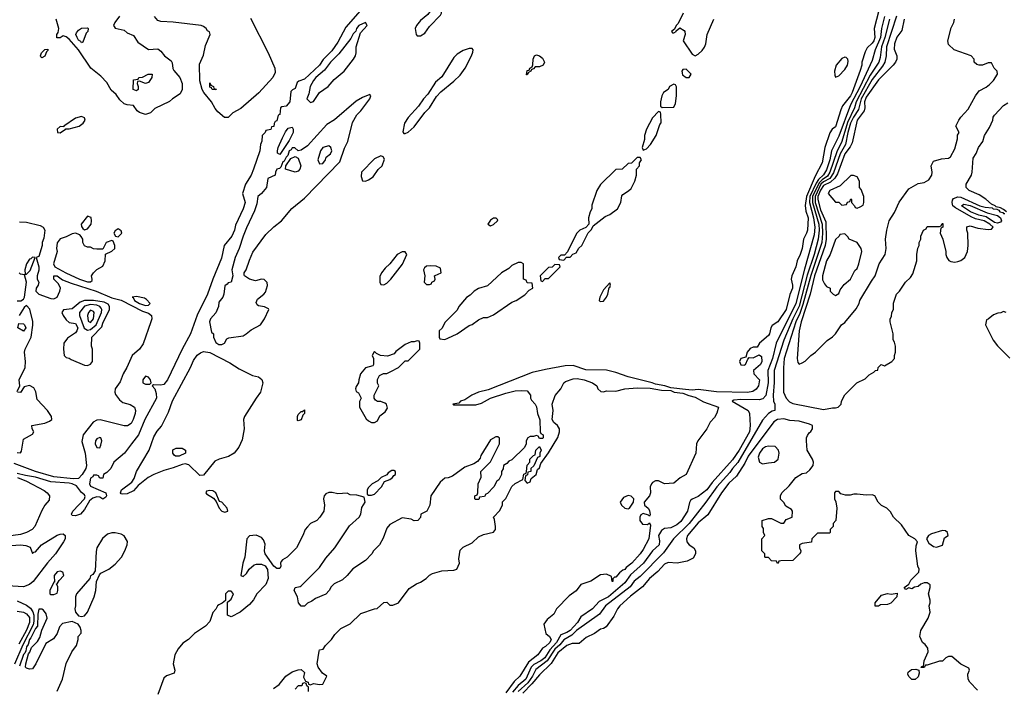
# Model space of a CAD drawing. Header units: inches. Extents: x 2348341 to 2479810, y 460419 to 613669.
# Tile 678 of 721: x 2451606 to 2458055, y 563857 to 568227. Entities that reach past the tile are written whole.
import ezdxf

# ---------------------------------------------------------------- set-up
doc = ezdxf.new("R2010")
doc.units = ezdxf.units.IN
doc.header["$MEASUREMENT"] = 0
doc.layers.add('C4556', color=7, linetype='Continuous')

msp = doc.modelspace()

# ---------------------------------------------------------------- linework, layer by layer
at = {"layer": 'C4556', "color": 2}
for points, elevation in [([(2454350, 568322), (2454330, 568317.2), (2454310, 568304), (2454279.3, 568260.7), (2454230, 568221.2), (2454204, 568190), (2454196, 568170), (2454202, 568130), (2454210, 568122), (2454230, 568122), (2454260.2, 568139.8), (2454290, 568182), (2454362, 568258), (2454369, 568270), (2454369, 568290), (2454362, 568310)], 30), ([(2452010, 568075.3), (2452005.1, 568085.1), (2451990, 568094), (2451980.9, 568110), (2451974, 568130), (2451978, 568142), (2451990, 568158), (2452010, 568172), (2452050, 568174), (2452054, 568170), (2452051, 568150), (2452041, 568139), (2452019.8, 568080.2)], 18), ([(2453870, 568208.7), (2453827.3, 568190), (2453811.3, 568170), (2453807.3, 568152.7), (2453790, 568135.3), (2453774.8, 568105.2), (2453696, 568004), (2453642, 567950), (2453602, 567898), (2453545.3, 567850), (2453528.9, 567830), (2453508.7, 567790), (2453498.5, 567741.5), (2453486.8, 567710), (2453510, 567684.7), (2453530, 567692), (2453569, 567750), (2453626.6, 567790), (2453664.6, 567835.4), (2453731.8, 567890), (2453792, 567970), (2453804.5, 567990), (2453809.4, 568010), (2453809.2, 568050.8), (2453838, 568142), (2453881.2, 568190)], 30), ([(2451750, 567978), (2451744, 567984), (2451742, 567990), (2451748.7, 568010), (2451770, 568032), (2451790, 568034), (2451790, 568026), (2451782, 568018), (2451770, 567988)], 22), ([(2454550, 568039), (2454510, 568026), (2454470, 568000.9), (2454450, 567979.3), (2454370, 567854), (2454330, 567819), (2454279.8, 567740.2), (2454250, 567708.7), (2454218, 567662), (2454150, 567588), (2454126, 567550), (2454114, 567494), (2454122, 567482), (2454130, 567482), (2454150, 567492), (2454190, 567526), (2454260.1, 567619.9), (2454288.7, 567650), (2454336, 567724), (2454364.8, 567755.2), (2454450, 567824.9), (2454490, 567864), (2454523.7, 567910), (2454565.2, 567990), (2454574, 568014), (2454575.3, 568030), (2454570, 568038)], 30), ([(2454926, 567866), (2454930, 567894), (2454942, 567898), (2454946, 567910), (2454962, 567918), (2454967.3, 567932.7), (2454968.7, 567970), (2454978, 567990), (2454990, 567998), (2455010, 567991), (2455030, 567976), (2455042, 567950), (2455034, 567930), (2455010, 567918), (2454982, 567918), (2454970, 567906), (2454958, 567902), (2454954, 567890), (2454938, 567882), (2454930, 567866)], 26), ([(2457010, 567981.2), (2456990, 567972.7), (2456953.4, 567930), (2456942, 567890), (2456944, 567864), (2456950, 567852), (2456970, 567861), (2457010, 567900.7), (2457026.6, 567930), (2457032.7, 567952.7), (2457029.2, 567969.2), (2457019.3, 567979.3)], 30), ([(2452429.1, 567809.1), (2452390, 567826), (2452378, 567822), (2452374, 567810), (2452382, 567790), (2452381, 567770), (2452370, 567761.2), (2452349.4, 567770), (2452350, 567834), (2452382, 567838), (2452386, 567850), (2452410, 567852), (2452446, 567870), (2452474, 567870), (2452470, 567848), (2452450, 567815.3)], 18), ([(2455970, 567904.2), (2455950, 567900.9), (2455942.4, 567890), (2455946.7, 567866.7), (2455970, 567848.5), (2455990, 567848.5), (2456003.7, 567870)], 30), ([(2452890, 567768), (2452866, 567770), (2452862, 567782), (2452850, 567786), (2452850, 567814), (2452858, 567798), (2452874, 567790), (2452878, 567778), (2452892.7, 567772.7)], 18), ([(2455890, 567806), (2455862, 567790), (2455854, 567770), (2455822, 567750), (2455811, 567729), (2455802, 567690), (2455802, 567662), (2455812.7, 567652.7), (2455890, 567654), (2455900.4, 567679.6), (2455908, 567730), (2455907.3, 567787.3), (2455902, 567802)], 30), ([(2453898, 567738), (2453850, 567719), (2453810, 567693.2), (2453667.1, 567572.9), (2453617.7, 567542.3), (2453490, 567402.7), (2453450, 567374), (2453430, 567368), (2453408, 567388), (2453390, 567388.7), (2453383.4, 567376.6), (2453370, 567368.7), (2453362, 567338), (2453350, 567328), (2453338.5, 567301.5), (2453330, 567297.2), (2453316.9, 567263.1), (2453306.8, 567253.2), (2453290, 567248.7), (2453280.7, 567230), (2453278, 567210), (2453231.1, 567188.9), (2453222.8, 567130), (2453190, 567088.7), (2453166, 567070), (2453158, 567022), (2453143.4, 566976.6), (2453090, 566864), (2453068.2, 566810), (2453044, 566730), (2453017.3, 566670), (2452996, 566590), (2453002, 566550), (2452991.3, 566510), (2452970, 566506), (2452964.7, 566495.3), (2452950, 566486), (2452942.8, 566430), (2452936, 566410), (2452910, 566378), (2452906.8, 566350), (2452890.5, 566309.5), (2452854.8, 566270), (2452847.7, 566250), (2452862, 566182), (2452874, 566170), (2452874, 566150), (2452890, 566114), (2452910, 566102), (2452930, 566102), (2452946, 566110), (2452962, 566138), (2452975.3, 566144.7), (2453070, 566158.8), (2453088.7, 566170), (2453122, 566198), (2453182, 566230), (2453208.7, 566270), (2453238, 566330), (2453235.3, 566335.3), (2453210, 566348), (2453170, 566355.3), (2453161.2, 566361.2), (2453155.3, 566375.3), (2453162.5, 566397.5), (2453204, 566430), (2453215.1, 566444.9), (2453228, 566488), (2453227.3, 566507.3), (2453207.3, 566527.3), (2453190, 566528), (2453150, 566519), (2453110, 566529), (2453078, 566550), (2453076.4, 566556.4), (2453075.3, 566570), (2453089.1, 566590.9), (2453110, 566654), (2453133.6, 566706.4), (2453218.6, 566821.4), (2453269.5, 566870.5), (2453319.3, 566910), (2453388.2, 566991.8), (2453470, 567058.8), (2453702, 567298), (2453733.4, 567386.6), (2453755.1, 567430), (2453784.8, 567555.2), (2453814.8, 567605.2), (2453839, 567630), (2453898, 567710), (2453906, 567730)], 30), ([(2452010, 567593.2), (2451970, 567582), (2451894, 567530), (2451894, 567526), (2451870, 567528), (2451852, 567510), (2451854, 567490), (2451870, 567486), (2451906, 567510), (2451906, 567514), (2451930, 567512), (2451995.3, 567530), (2452022, 567550), (2452035.3, 567570), (2452030, 567586)], 26), ([(2455790, 567626), (2455750, 567586), (2455711.3, 567510), (2455698, 567470), (2455696.9, 567443.1), (2455682, 567390), (2455690, 567374), (2455710, 567382), (2455738, 567410), (2455775.3, 567470), (2455798, 567542), (2455807.3, 567552.7), (2455806, 567610), (2455802, 567622)], 30), ([(2453310, 567346), (2453293.2, 567353.2), (2453295.1, 567370), (2453299.1, 567390), (2453326.3, 567453.7), (2453345.6, 567494.4), (2453363.3, 567516.7), (2453390, 567523.8), (2453397.8, 567510), (2453397.8, 567490), (2453370, 567435.8)], 26), ([(2453630, 567401.2), (2453591.3, 567390), (2453576, 567370), (2453558, 567310), (2453570, 567284.7), (2453590, 567286.8), (2453608, 567310), (2453612.9, 567327.1), (2453641.2, 567350), (2453649.2, 567370), (2453644, 567390)], 34), ([(2453970, 567335.3), (2453930, 567316), (2453844, 567230), (2453841.4, 567201.4), (2453850, 567172), (2453870, 567171), (2453890, 567178.8), (2453920.2, 567199.8), (2453953.6, 567246.4), (2453979, 567270), (2453994.6, 567314.6), (2453986, 567330)], 30), ([(2453410, 567229), (2453346, 567250), (2453348.7, 567271.3), (2453381.2, 567318.8), (2453410, 567332), (2453430, 567322), (2453446, 567270), (2453441, 567250), (2453430, 567235.3)], 30), ([(2455670, 567326), (2455650, 567326), (2455612.7, 567287.3), (2455590, 567286), (2455552, 567248), (2455510, 567246), (2455410, 567148), (2455386, 567110), (2455352.7, 567012.7), (2455352, 566990), (2455342, 566970), (2455332, 566930), (2455334, 566890), (2455312.7, 566867.3), (2455274, 566850), (2455251.6, 566828.4), (2455192.7, 566707.3), (2455174, 566686), (2455150, 566686), (2455134, 566670), (2455138, 566658), (2455170, 566654), (2455186, 566674), (2455210, 566674), (2455228, 566692), (2455250, 566702), (2455268.7, 566731.3), (2455288, 566750), (2455328, 566832), (2455350, 566854), (2455362, 566878), (2455440.2, 566939.8), (2455470, 566952), (2455522, 566990), (2455544, 567030), (2455550, 567074), (2455556.4, 567083.6), (2455593.6, 567106.4), (2455610, 567122), (2455635.3, 567170), (2455646, 567210), (2455646, 567250), (2455666, 567270), (2455666, 567290), (2455678, 567310)], 30), ([(2457050, 567208), (2456979.1, 567140.9), (2456912, 567110), (2456902, 567090), (2456950, 567034), (2456970, 567034), (2456990, 567014), (2457022, 567018), (2457027.3, 567032.7), (2457042, 567038), (2457050, 567054), (2457054, 567050), (2457054, 567030), (2457074, 567010), (2457078, 566998), (2457090, 566994), (2457110, 567002), (2457130, 567014), (2457135.3, 567030), (2457135.3, 567070), (2457116.4, 567116.4), (2457106, 567130), (2457106, 567170), (2457090, 567198), (2457067.3, 567207.3)], 50), ([(2458010, 566895.2), (2457990, 566900.9), (2457936.5, 566936.5), (2457887, 566947), (2457834, 566970), (2457774.5, 567010), (2457790, 567018.9), (2457830, 567011.4), (2457942.9, 566962.9), (2458010, 566945.4), (2458030.2, 566930), (2458035.9, 566910), (2458030, 566902.3)], 38), ([(2452050, 566942), (2452007.3, 566890), (2452010, 566874), (2452019.6, 566859.6), (2452030, 566852), (2452050, 566858), (2452074, 566890), (2452075.3, 566910), (2452073.6, 566933.6)], 26), ([(2454710, 566928), (2454690, 566915.3), (2454672, 566890), (2454690, 566878), (2454710, 566886), (2454735.3, 566910), (2454736.4, 566916.4), (2454727.3, 566927.3)], 30), ([(2451970, 566829), (2451950, 566825.2), (2451910, 566805.2), (2451870, 566793.2), (2451850, 566766), (2451847.3, 566730), (2451851, 566710), (2451826, 566630), (2451836, 566610), (2451907.3, 566570), (2451997.3, 566530), (2452049.3, 566510.7), (2452070, 566511.3), (2452079.3, 566520.7), (2452081.2, 566530), (2452075.3, 566550), (2452088.9, 566571.1), (2452110, 566592), (2452150, 566614), (2452166, 566650), (2452167.3, 566692.7), (2452210, 566711.3), (2452228.7, 566730), (2452229, 566750), (2452218, 566778), (2452210, 566782), (2452171.3, 566768.7), (2452150, 566726), (2452110, 566726), (2452088.4, 566728.4), (2452070, 566738), (2452050, 566738), (2452030, 566748), (2452018, 566770), (2452018, 566790), (2452008.9, 566808.9), (2451999, 566819)], 26), ([(2452250, 566858), (2452230, 566846), (2452222, 566830), (2452234, 566810), (2452250, 566806), (2452275.3, 566830), (2452270, 566846)], 26), ([(2457010, 566826), (2456978, 566822), (2456974, 566810), (2456950, 566788), (2456914.9, 566690), (2456890.3, 566649.7), (2456864.4, 566550), (2456864.4, 566524.4), (2456878, 566498), (2456890, 566482), (2456914, 566470), (2456914, 566450), (2456934, 566430), (2456950, 566422), (2456970, 566434), (2456980.2, 566459.8), (2457005.6, 566494.4), (2457048, 566530), (2457074.6, 566585.4), (2457090, 566598), (2457102.7, 566630), (2457121.2, 566710), (2457117.2, 566730), (2457090, 566769), (2457038, 566790), (2457030, 566806)], 50), ([(2454110, 566708.7), (2454078, 566690), (2454030.4, 566629.6), (2453998.5, 566601.5), (2453976, 566570), (2453965.4, 566545.4), (2453964.7, 566510), (2453970, 566494), (2453990, 566491.3), (2454010, 566502.8), (2454037.2, 566530), (2454113.8, 566626.2), (2454142, 566690), (2454130, 566708)], 30), ([(2451690, 566674), (2451678.8, 566661.2), (2451670, 566659), (2451650, 566628.7), (2451638.8, 566590), (2451642, 566562), (2451650, 566562), (2451674.8, 566585.2), (2451706, 566670)], 22), ([(2454890, 566638), (2454870, 566638), (2454830, 566618), (2454810, 566598), (2454762, 566570), (2454670, 566486), (2454610, 566468), (2454582, 566450), (2454556.9, 566423.1), (2454531.6, 566408.4), (2454482, 566350), (2454470, 566326), (2454390, 566246), (2454371.6, 566208.4), (2454354, 566190), (2454354, 566150), (2454358, 566138), (2454390, 566134), (2454410, 566142), (2454470, 566172), (2454550, 566224.7), (2454568.9, 566231.1), (2454610, 566262), (2454643.1, 566276.9), (2454670, 566278), (2454710, 566296), (2454830, 566378), (2454858, 566390), (2454913.6, 566426.4), (2454943.1, 566456.9), (2454966, 566470), (2454962, 566502), (2454930, 566506), (2454922, 566522), (2454906, 566530), (2454906, 566630)], 30), ([(2455110, 566626), (2455092.7, 566607.3), (2455070, 566606), (2455014, 566550), (2455018, 566518), (2455030, 566514), (2455047.3, 566532.7), (2455070, 566534), (2455146, 566610), (2455142, 566622)], 30), ([(2454296.2, 566616.2), (2454270, 566613.6), (2454257.1, 566602.9), (2454250.6, 566590), (2454259.1, 566550), (2454254, 566510), (2454270, 566494), (2454290, 566494), (2454302, 566498), (2454306, 566510), (2454322, 566518), (2454326, 566530), (2454322, 566550), (2454326, 566554), (2454366, 566570), (2454362, 566602), (2454333.2, 566613.2)], 30), ([(2455470, 566506), (2455430, 566458), (2455404.7, 566410), (2455402, 566390), (2455405.4, 566385.4), (2455410, 566382), (2455430, 566384.7), (2455450, 566412), (2455457.2, 566430), (2455466, 566474), (2455470, 566474), (2455475.3, 566490)], 30), ([(2452030, 566389.8), (2452002.2, 566377.8), (2451950, 566335.1), (2451892.5, 566327.5), (2451882.4, 566310), (2451890.4, 566290), (2451910, 566263.8), (2451930, 566245.5), (2451970, 566239.3), (2451986.7, 566210), (2451980.3, 566190), (2451970, 566177.6), (2451917.8, 566142.2), (2451894.9, 566110), (2451891.5, 566071.5), (2451896, 566030), (2451910, 566016), (2451930, 566010.7), (2451942, 566002), (2452030, 565966.8), (2452050, 565964.7), (2452070, 565972), (2452082, 565990), (2452082, 566070), (2452075.3, 566090), (2452077.2, 566150), (2452143.3, 566216.7), (2452150, 566241), (2452192.7, 566330), (2452193.2, 566350), (2452185.6, 566365.6), (2452158, 566378), (2452090, 566388.5)], 22), ([(2452370, 566415.1), (2452342, 566410), (2452348.1, 566408.1), (2452357.3, 566390), (2452390.7, 566370), (2452430, 566357.6), (2452450, 566358.8), (2452459.3, 566370), (2452436.3, 566396.3), (2452423.9, 566403.9)], 26), ([(2452070, 566362.1), (2452030, 566352.7), (2451998.3, 566310), (2451997.3, 566290), (2452027.2, 566207.2), (2452050, 566194.4), (2452070, 566199.7), (2452105.8, 566230), (2452140.7, 566310), (2452144.4, 566330), (2452139.6, 566339.6), (2452131, 566351), (2452110, 566359.2)], 26), ([(2452070, 566326), (2452056.3, 566310), (2452048.8, 566290), (2452054, 566254), (2452070, 566244.4), (2452089.3, 566270), (2452093.6, 566310), (2452090, 566317.2)], 30), ([(2451630, 566189.6), (2451594, 566210), (2451600.2, 566239.8), (2451630, 566236.3), (2451636.3, 566230), (2451644.9, 566210)], 22), ([(2454210, 566126), (2454190, 566118), (2454170, 566118), (2454130, 566102), (2454070, 566055.3), (2454058.8, 566041.2), (2454015.3, 566024.7), (2453968.7, 566028.7), (2453942, 566042), (2453930, 566055.3), (2453926.4, 566053.6), (2453914, 566030), (2453922, 566010), (2453922, 565970), (2453918, 565962), (2453870, 565948), (2453838, 565910), (2453826, 565870), (2453824.7, 565850), (2453810, 565826), (2453806, 565810), (2453810, 565794), (2453824.7, 565784.7), (2453842, 565750), (2453831.6, 565728.4), (2453832, 565690), (2453874.4, 565614.4), (2453890, 565601), (2453910, 565591), (2453928.9, 565591.1), (2453950, 565602), (2453964.7, 565635.3), (2454000.4, 565659.6), (2454015.3, 565684.7), (2454008, 565710), (2453998, 565718), (2453970, 565728), (2453950, 565728), (2453936.4, 565736.4), (2453928, 565750), (2453928, 565770), (2453958, 565830), (2453948.9, 565848.9), (2453948.7, 565871.3), (2453962, 565898), (2453988.4, 565911.6), (2454010, 565912), (2454036.4, 565923.6), (2454086, 565950), (2454130, 565994), (2454150, 565994), (2454226, 566070), (2454226, 566110), (2454222, 566122)], 30), ([(2452784.7, 565244.8), (2452713.9, 565313.9), (2452690, 565319.1), (2452670, 565316.4), (2452610, 565293.3), (2452550, 565276.9), (2452484, 565250), (2452447.7, 565230), (2452382.4, 565177.6), (2452350, 565143.6), (2452310, 565123.6), (2452281.5, 565121.5), (2452270, 565124), (2452265.2, 565130), (2452273.2, 565150), (2452339.6, 565200.4), (2452356.3, 565223.7), (2452371.1, 565270), (2452452.8, 565410), (2452484.2, 565495.8), (2452506.7, 565533.3), (2452534.2, 565565.8), (2452581, 565659), (2452607.1, 565732.9), (2452723.5, 565950), (2452743.1, 565996.9), (2452768.3, 566031.7), (2452790, 566047.7), (2452810, 566054.4), (2452850, 566048.2), (2452981.1, 565981.1), (2453042, 565942), (2453130, 565898.9), (2453168.7, 565888.7), (2453192.3, 565872.3), (2453197.1, 565850), (2453183.8, 565790), (2453153.4, 565750), (2453077.1, 565630), (2453072.4, 565610), (2453076.5, 565550), (2453062, 565478), (2453041.6, 565430), (2453010.2, 565389.8), (2452972.4, 565367.6), (2452911, 565350), (2452883.1, 565336.9), (2452810, 565246)], 26), ([(2452430, 565893.2), (2452411.3, 565870), (2452412, 565850), (2452430, 565841), (2452450, 565842), (2452458, 565842), (2452466, 565850), (2452462, 565870), (2452450, 565888)], 26), ([(2453430, 565602), (2453424.7, 565604.7), (2453425.2, 565630), (2453430, 565642), (2453450, 565662), (2453458, 565662), (2453470, 565674), (2453471, 565650), (2453461, 565639), (2453450, 565609)], 26), ([(2452130, 565492.7), (2452110, 565484), (2452102, 565470), (2452099.1, 565450), (2452110, 565426.8), (2452130, 565424.7), (2452138, 565442), (2452142.7, 565470), (2452138, 565490)], 26), ([(2452650, 565369.6), (2452626, 565370), (2452616.4, 565376.4), (2452608.7, 565390), (2452608.7, 565411.3), (2452630, 565422), (2452670, 565422), (2452692, 565410), (2452691.3, 565390)], 22), ([(2456510, 565436), (2456490, 565432), (2456470, 565418.4), (2456450.5, 565390), (2456443, 565363), (2456450.9, 565330.9), (2456470, 565321), (2456510, 565326.8), (2456550, 565331.3), (2456574, 565350), (2456579, 565390), (2456575.3, 565410), (2456552.9, 565432.9)], 46), ([(2454056.4, 565276.4), (2454043.6, 565276.4), (2454019.6, 565260.4), (2454011.3, 565248.7), (2453974, 565230), (2453951.6, 565208.4), (2453914, 565190), (2453890, 565166), (2453882, 565150), (2453882, 565122), (2453890, 565114), (2453910, 565114), (2453930, 565122), (2453975.3, 565170), (2453995.3, 565204.7), (2454030, 565218), (2454048, 565230), (2454055.3, 565244.7), (2454066, 565250), (2454066, 565270)], 30), ([(2452850, 565146), (2452830, 565142), (2452824.9, 565130), (2452830, 565122.8), (2452874.8, 565094.8), (2452892.7, 565072.7), (2452911.3, 565030), (2452930, 565011.3), (2452950, 565002.8), (2452968, 565010), (2452964, 565030), (2452930, 565068.7), (2452914.6, 565074.6), (2452889.2, 565130), (2452870, 565143.7)], 30), ([(2455590, 565112.7), (2455561.1, 565098.9), (2455538.8, 565070), (2455547.7, 565050), (2455570, 565030.7), (2455590, 565024.9), (2455599, 565030), (2455625.2, 565070), (2455629, 565090), (2455610, 565109)], 30), ([(2457650, 564884), (2457577.3, 564862.7), (2457558, 564850), (2457544.7, 564830), (2457559.8, 564799.8), (2457590, 564778.8), (2457610, 564774), (2457650, 564786.8), (2457664, 564836), (2457686, 564850), (2457682, 564870), (2457670, 564882)], 42), ([(2452230, 564869.3), (2452210, 564869.3), (2452179.8, 564860.2), (2452148.1, 564831.9), (2452111, 564770), (2452105.4, 564745.4), (2452099.6, 564620.4), (2452083.6, 564596.4), (2452070, 564586), (2452064.7, 564570), (2451978, 564470), (2451971, 564450), (2451971, 564390), (2451966.8, 564370), (2451971, 564350), (2451990, 564324.7), (2452010, 564321), (2452030, 564324.7), (2452049, 564350), (2452093.2, 564450), (2452104, 564490), (2452108, 564550), (2452127.3, 564592.7), (2452136.4, 564603.6), (2452190, 564631), (2452230, 564662.8), (2452271.4, 564708.6), (2452295.1, 564750), (2452309.1, 564789.1), (2452312.3, 564812.3), (2452290, 564848.7), (2452270, 564859)], 30), ([(2451870, 564617.2), (2451850, 564612.7), (2451831.3, 564590), (2451834, 564546), (2451830, 564546), (2451802, 564490), (2451802, 564470), (2451810, 564464.7), (2451830, 564464.7), (2451850, 564474), (2451855.3, 564490), (2451854.6, 564514.6), (2451846, 564534), (2451850, 564534), (2451863.1, 564556.9), (2451894, 564590), (2451888, 564610)], 30), ([(2457208.4, 564388.4), (2457208.7, 564410), (2457250, 564461), (2457290, 564471), (2457312.9, 564467.1), (2457352.7, 564472.7), (2457351.3, 564450), (2457312, 564408), (2457290, 564399.5), (2457243.5, 564396.5), (2457230, 564389.2)], 42), ([(2457470, 563908), (2457448.7, 563908.7), (2457428.7, 563928.7), (2457423.1, 563943.1), (2457424.7, 563955.3), (2457446.3, 563973.7), (2457476, 563976), (2457494, 563970), (2457498, 563950), (2457490, 563926)], 42)]:
    msp.add_lwpolyline(points, close=True, dxfattribs=dict(at, elevation=elevation))
for points, elevation in [([(2453835.6, 568284.4), (2453742.3, 568177.7), (2453690, 568079.6), (2453650, 568024.2), (2453593.1, 567966.9), (2453570, 567929.6), (2453470, 567837.6), (2453434.4, 567825.6), (2453422.8, 567817.2), (2453410, 567778), (2453391.3, 567768.7), (2453382, 567758), (2453374.8, 567690), (2453350, 567662), (2453322, 567658), (2453314, 567650), (2453310, 567606), (2453298, 567602), (2453290, 567566), (2453278, 567562), (2453271.6, 567548.4), (2453270, 567528), (2453254, 567526), (2453250, 567508), (2453218, 567502), (2453214, 567490), (2453194, 567470), (2453192, 567432), (2453182, 567410), (2453178, 567370), (2453138, 567250), (2453120.7, 567210), (2453084, 567150), (2453064, 567090), (2453081.6, 567030), (2453070, 566989), (2453018.4, 566881.6), (2453012.2, 566850), (2452995.8, 566810), (2452944, 566750), (2452927.3, 566667.3), (2452870.4, 566529.7), (2452836.4, 566430), (2452767.7, 566292.3), (2452724.4, 566170), (2452670.5, 566070), (2452573.4, 565870), (2452550, 565839), (2452530, 565834), (2452482, 565838), (2452474, 565830), (2452491.6, 565811.6), (2452499.8, 565779.8), (2452501, 565750), (2452424.9, 565610), (2452384, 565510), (2452338.8, 565450), (2452291.3, 565390), (2452222, 565330), (2452202, 565290), (2452176.9, 565263.1), (2452154, 565250), (2452150, 565226), (2452130, 565226), (2452122, 565242), (2452110, 565246), (2452090, 565246), (2452085.4, 565234.6), (2452070, 565226), (2452062, 565190), (2452070, 565174), (2452170, 565131), (2452174.8, 565110), (2452170, 565102), (2452150, 565089.6), (2452130, 565101.2), (2452110, 565104.5), (2452085.5, 565094.5), (2452062.4, 565077.6), (2452030, 565021.2), (2452002.8, 564990), (2451970, 564979.3), (2451950, 564982), (2451944, 564990), (2451954, 565010), (2452029.2, 565090), (2452034.8, 565105.2), (2452030, 565117.2), (2452010, 565132.7), (2451977.1, 565177.1), (2451950, 565189.7), (2451930, 565193.2), (2451810, 565203.1), (2451710, 565232.7), (2451643.2, 565243.2), (2451590, 565257.2)], 26), ([(2452259.3, 568250), (2452227.7, 568210), (2452221, 568190), (2452223.5, 568183.5), (2452231, 568171), (2452290, 568158), (2452310, 568142), (2452350, 568124.7), (2452379.8, 568079.8), (2452450, 568031.3), (2452510, 568036.3), (2452530, 568020.7), (2452553, 567990), (2452597.6, 567957.6), (2452605.1, 567945.1), (2452608.4, 567908.4), (2452614.6, 567894.6), (2452653.4, 567850), (2452670.4, 567810.4), (2452670.7, 567770), (2452657.3, 567742.7), (2452606, 567710), (2452587.7, 567692.3), (2452490, 567646.6), (2452462.8, 567617.2), (2452430, 567607.3), (2452390, 567620.4), (2452375.6, 567630), (2452350, 567666), (2452310, 567669.7), (2452290, 567677.2), (2452262, 567702), (2452238, 567738), (2452205.2, 567765.2), (2452177.3, 567817.3), (2452137, 567857), (2452071.2, 567910), (2451989.7, 568030), (2451930, 568100.5), (2451910, 568116.2), (2451890, 568121.2), (2451870, 568108.7), (2451848.9, 568108.9), (2451849, 568130), (2451856.5, 568143.5), (2451862, 568170), (2451845.4, 568230)], 22), ([(2453116.6, 568236.6), (2453234, 568010), (2453276.9, 567910), (2453278.2, 567881.8), (2453264.4, 567850), (2453172, 567748), (2453053.4, 567646.6), (2453002.3, 567617.7), (2452970, 567588.2), (2452946.3, 567586.3), (2452904.4, 567624.4), (2452886.6, 567646.6), (2452861.1, 567690), (2452811.7, 567750), (2452801.6, 567770), (2452786.3, 567826.3), (2452782.7, 567937.3), (2452810, 567996), (2452822, 568058), (2452852.7, 568130), (2452848.9, 568148.9), (2452834.8, 568154.8), (2452826.6, 568170), (2452810, 568182.9), (2452794, 568190), (2452610, 568210.8), (2452530, 568215.3), (2452510, 568223.1), (2452487.6, 568247.6)], 22), ([(2457232.8, 568287.2), (2457202.4, 568170), (2457206.7, 568110), (2457199.5, 568090), (2457190, 568074.5), (2457156.5, 568043.5), (2457143.4, 568016.6), (2457121.6, 567950), (2457120.4, 567930), (2457110, 567895.3), (2457057.2, 567750), (2457047.6, 567730), (2456995.8, 567664.2), (2456983.2, 567636.8), (2456950, 567526.6), (2456926.8, 567510), (2456912.5, 567487.5), (2456879.5, 567390), (2456861.3, 567290), (2456816.3, 567203.7), (2456758.2, 567070), (2456750.2, 567010.2), (2456754.4, 566974.4), (2456770.2, 566930), (2456764.9, 566850), (2456759.5, 566830), (2456738.7, 566790), (2456730.3, 566730), (2456717.6, 566690), (2456697.1, 566650), (2456688.2, 566610), (2456662, 566550), (2456658, 566530), (2456668.4, 566490), (2456668.2, 566470), (2456650.4, 566429.6), (2456624.9, 566330), (2456570.7, 566250), (2456534.2, 566225.8), (2456524.9, 566210), (2456516.3, 566170), (2456510, 566161.2), (2456450.8, 566110), (2456436, 566084), (2456410, 566084), (2456390, 566075.3), (2456371.3, 566050), (2456362, 566018), (2456330, 566009), (2456320.5, 565990), (2456328.9, 565968.9), (2456350, 565964.9), (2456359, 565970), (2456374, 566006), (2456383.1, 566016.9), (2456410, 566014.8), (2456450, 566034), (2456463.6, 566023.6), (2456467.3, 565990), (2456458, 565970), (2456411, 565930), (2456414.8, 565910), (2456450.4, 565870), (2456444.7, 565830), (2456430, 565808.7), (2456407.1, 565792.9), (2456373.1, 565786.9), (2456170, 565792.4), (2456050, 565806), (2456010, 565802.9), (2455966.3, 565806.3), (2455870, 565818), (2455831.2, 565831.2), (2455770, 565840.9), (2455748, 565850), (2455590, 565889.5), (2455510, 565918), (2455450, 565933.2), (2455314.5, 565934.5), (2455230, 565962.7), (2455178, 565962), (2455050, 565938.4), (2454963.1, 565916.9), (2454674.6, 565805.4), (2454610, 565789.2), (2454566, 565770), (2454521.4, 565738.6), (2454492, 565730), (2454482, 565718), (2454442, 565710), (2454450, 565706), (2454593.6, 565706.4), (2454630, 565718), (2454689.4, 565750.6), (2454790, 565782.8), (2454850, 565797.3), (2454890, 565801), (2454930, 565798), (2454950.6, 565770.6), (2454951, 565751), (2454956.9, 565736.9), (2454982, 565710), (2454990, 565694), (2454998, 565650), (2455012.7, 565607.3), (2455014, 565530), (2455018, 565518), (2455034, 565510), (2455034, 565490), (2455030, 565486), (2455010, 565486), (2455002, 565502), (2454990, 565506), (2454970, 565498), (2454950, 565498), (2454934, 565490), (2454922, 565470), (2454922, 565450), (2454912.7, 565427.3), (2454830, 565346), (2454810, 565338), (2454796.9, 565323.1), (2454774, 565310), (2454771.6, 565288.4), (2454762, 565270), (2454762, 565250), (2454743.6, 565216.4), (2454730, 565206), (2454711.1, 565168.9), (2454670, 565126), (2454658, 565122), (2454650, 565106), (2454618, 565102), (2454612.7, 565087.3), (2454590, 565086), (2454586, 565090), (2454586, 565110), (2454602, 565118), (2454606, 565130), (2454608, 565190), (2454627.3, 565232.7), (2454626, 565270), (2454690, 565334), (2454748, 565450), (2454747.3, 565487.3), (2454736.4, 565496.4), (2454723.6, 565496.4), (2454690, 565478), (2454626.4, 565373.6), (2454622, 565358), (2454603.6, 565336.4), (2454579.6, 565320.4), (2454522, 565298), (2454439.6, 565240.4), (2454411.6, 565228.4), (2454390, 565226), (2454359.6, 565200.4), (2454298, 565110), (2454291.1, 565048.9), (2454272, 565010), (2454234, 564990), (2454231.3, 564968.7), (2454214, 564950), (2454190, 564948), (2454170, 564958), (2454110, 564966), (2454030, 564922), (2454010, 564898), (2453985.4, 564834.6), (2453962, 564790), (2453922, 564750), (2453912, 564730), (2453870, 564688), (2453787.1, 564632.9), (2453751.1, 564588.9), (2453719.8, 564560.2), (2453666, 564534), (2453645.4, 564514.6), (2453632, 564490), (2453610, 564468), (2453542, 564438), (2453519.8, 564420.2), (2453490, 564408), (2453470, 564388.7), (2453450, 564389.2), (2453432.7, 564410), (2453424.2, 564450), (2453404.2, 564490), (2453409.6, 564510.4), (2453443.1, 564516.9), (2453450, 564522), (2453570, 564642), (2453610, 564702), (2453668.7, 564770), (2453764.7, 564915.3), (2453829.3, 564970.7), (2453839, 564990), (2453845.6, 565034.4), (2453868, 565070), (2453862, 565102), (2453814.6, 565114.6), (2453770, 565118), (2453750, 565128.7), (2453690, 565124), (2453652.9, 565132.9), (2453630, 565133.2), (2453610, 565124), (2453598.8, 565110), (2453594.8, 565090), (2453601, 565050), (2453598, 565010), (2453571.3, 564970), (2453551.3, 564950), (2453510, 564928.7), (2453490, 564908.7), (2453476, 564890), (2453461, 564850), (2453418, 564770), (2453358, 564710), (2453327.5, 564692.5), (2453318.8, 564681.2), (2453314.8, 564670), (2453316.3, 564650), (2453310, 564635.3), (2453290, 564636), (2453269.5, 564649.5), (2453214, 564730), (2453209.7, 564750), (2453213.8, 564793.8), (2453203.2, 564823.2), (2453190, 564838), (2453153.6, 564853.6), (2453110, 564849.3), (2453093.4, 564830), (2453081, 564710), (2453066, 564670), (2453054, 564590), (2453070, 564582), (2453090, 564602), (2453108, 564630), (2453140.9, 564659.1), (2453156.5, 564663.5), (2453190, 564662.8), (2453213.4, 564653.4), (2453227.7, 564627.7), (2453232.7, 564570), (2453217.3, 564530), (2453158.8, 564470), (2453136, 564430), (2453110, 564399), (2453050, 564348.7), (2452990, 564318), (2452966, 564330), (2452966, 564414), (2452990, 564434), (2453006, 564470), (2452990, 564486), (2452970, 564486), (2452954, 564470), (2452954, 564426), (2452932.7, 564407.3), (2452910, 564398), (2452902, 564390), (2452891.3, 564368.7), (2452870, 564346), (2452851.3, 564288.7), (2452823.6, 564256.4), (2452750, 564208.7), (2452711.3, 564170), (2452673.2, 564146.8), (2452642.8, 564110), (2452621, 564070), (2452611, 564010), (2452621, 563970), (2452618, 563950), (2452567.3, 563932.7), (2452550, 563918), (2452510.8, 563810)], 30), ([(2457270.9, 568249.1), (2457250.2, 568170), (2457244.8, 568110), (2457207.9, 568030), (2457190, 567959.3), (2457110.8, 567790), (2457046.2, 567670), (2456970, 567465.6), (2456922.8, 567370), (2456911.7, 567310), (2456890, 567244.2), (2456870, 567212.3), (2456837.5, 567182.4), (2456822, 567158), (2456781.7, 567070), (2456779.3, 567030), (2456804.1, 566930), (2456813.2, 566870), (2456810, 566819), (2456746.1, 566593.9), (2456690, 566369.6), (2456561.1, 566110), (2456535.5, 566010), (2456505.5, 565930), (2456508.1, 565850), (2456492.3, 565767.7), (2456473.9, 565746.1), (2456450, 565739.3), (2456330, 565742), (2456284.1, 565735.9), (2456271.3, 565730), (2456376.3, 565670), (2456384.9, 565650), (2456390.3, 565570.3), (2456385, 565530), (2456317.2, 565410), (2456274.2, 565345.8), (2456142, 565198), (2456105.3, 565150), (2456050, 565107.3), (2456010.4, 565089.6), (2455999.9, 565080.1), (2455992.3, 565067.7), (2455979.5, 565010), (2455936.3, 564943.7), (2455910, 564921.7), (2455870, 564901.1), (2455830, 564897.2), (2455810, 564884), (2455790.5, 564850), (2455795.8, 564815.8), (2455793.1, 564790), (2455749.3, 564750.7), (2455691.7, 564670), (2455606.1, 564593.9), (2455570, 564540.5), (2455462, 564450), (2455400.4, 564419.6), (2455356.4, 564370), (2455280.5, 564319.5), (2455259.1, 564280.9), (2455210, 564229.8), (2455190, 564215.1), (2455150, 564201.3), (2455122.2, 564150), (2455078, 564102), (2455044.7, 564050), (2455018, 564030), (2454973.5, 564006.5), (2454956.5, 563990), (2454920.2, 563910), (2454871.2, 563868.8), (2454833.5, 563826.5)], 34), ([(2455952, 568270), (2455918, 568202), (2455904.7, 568190), (2455894, 568166), (2455874, 568150), (2455882, 568142), (2455890, 568142), (2455906, 568150), (2455906, 568154), (2455930, 568174), (2455956.9, 568156.9), (2455962, 568150), (2455964.7, 568130), (2455951.3, 568090), (2456010, 568001), (2456030, 567990.8), (2456050, 568000.7), (2456075.3, 568024.7), (2456091.5, 568048.5), (2456099.5, 568070), (2456109.2, 568130), (2456152, 568230)], 30), ([(2457348.2, 568250), (2457282.9, 568050), (2457281.2, 567990), (2457272.3, 567950), (2457257.1, 567922.9), (2457190, 567835.1), (2457116.2, 567710), (2457099.4, 567640.6), (2457067, 567590), (2457047.9, 567550), (2457029.5, 567490), (2457014.5, 567410), (2456980.5, 567350), (2456935.2, 567224.8), (2456911.9, 567188.1), (2456870, 567165.8), (2456851.9, 567150), (2456814.9, 567070), (2456816.8, 567030), (2456862.7, 566890), (2456864.4, 566830), (2456858.5, 566770), (2456786.6, 566553.4), (2456736.1, 566363.9), (2456715.1, 566304.8), (2456688.1, 566250), (2456612.2, 566010), (2456607.9, 565947.9), (2456608.1, 565790), (2456625.2, 565750), (2456646.7, 565726.7), (2456670, 565715.2), (2456870, 565676.3), (2456930, 565687.3), (2456950, 565686.8), (2456966, 565690), (2456986, 565710), (2456988, 565730), (2457010, 565772), (2457088, 565850), (2457143.1, 565876.9), (2457170, 565902), (2457200.4, 565919.6), (2457210, 565932), (2457226, 565934), (2457228, 565950), (2457248, 565970), (2457270, 565962), (2457318, 565990), (2457335.3, 566010), (2457335.3, 566030), (2457342, 566050), (2457342, 566090), (2457336.4, 566116.4), (2457327.3, 566132.7), (2457326, 566170), (2457306, 566250), (2457306, 566270), (2457316.4, 566283.6), (2457318, 566310), (2457328, 566330), (2457328.9, 566371.1), (2457349.1, 566430.9), (2457368, 566450), (2457408, 566510), (2457440.4, 566539.6), (2457456.4, 566563.6), (2457482, 566650), (2457482, 566690), (2457488.9, 566731.1), (2457498, 566750), (2457498, 566770), (2457508, 566790), (2457508.9, 566811.1), (2457526, 566850), (2457542, 566858), (2457550, 566874), (2457630, 566874), (2457642, 566878), (2457647.3, 566892.7), (2457652.7, 566892.7), (2457652, 566870), (2457638, 566862), (2457634, 566830), (2457651.1, 566791.1), (2457670.8, 566710.8), (2457671, 566690), (2457678.8, 566670), (2457690.6, 566650.6), (2457704.5, 566644.5), (2457730, 566640.7), (2457750, 566644), (2457770, 566650.8), (2457795.3, 566670), (2457814, 566710), (2457818, 566750), (2457815.3, 566830), (2457809, 566850), (2457809.3, 566870.7), (2457830, 566878.8), (2457882, 566862), (2457950, 566854), (2457970, 566856.3), (2457982, 566870), (2457958.9, 566890), (2457923.6, 566910), (2457864.9, 566924.9), (2457837.5, 566937.4), (2457735.8, 566995.8), (2457718.4, 567010), (2457713.6, 567030), (2457714.5, 567045.5), (2457722, 567058), (2457750, 567068.8), (2457770, 567065.5), (2457894.4, 567010), (2457930, 566999.7), (2457976, 566996), (2457982, 566990), (2458006.1, 566986.1), (2458019.5, 566979.5), (2458025.5, 566970), (2458044.5, 566964.5), (2458050, 566958), (2458058.5, 566958.5)], 42), ([(2457303.2, 568230), (2457273, 568110), (2457249.4, 568050), (2457240.8, 567979.2), (2457232.2, 567950), (2457176.4, 567863.6), (2457084.5, 567690), (2457073.1, 567650), (2457026.6, 567553.4), (2456990.9, 567430), (2456956.9, 567363.1), (2456912.6, 567230), (2456895.8, 567204.2), (2456860.8, 567179.2), (2456841, 567159), (2456798.7, 567070), (2456799.2, 567030), (2456838.9, 566890), (2456841.6, 566850), (2456836.1, 566790), (2456808.6, 566690), (2456764, 566556), (2456710, 566353), (2456668.8, 566270), (2456611.1, 566130), (2456546.2, 565930), (2456548.1, 565851.9), (2456540.4, 565770), (2456542.8, 565730), (2456552, 565710), (2456551.3, 565670), (2456534.8, 565665.2), (2456510.5, 565649.5), (2456470, 565605.2), (2456310, 565329.6), (2456274.4, 565290), (2456257.6, 565262.4), (2456172, 565170), (2456100.4, 565070), (2455990.3, 564930), (2455887.3, 564830), (2455822, 564738), (2455670, 564582), (2455630, 564551.8), (2455604.1, 564515.9), (2455442.4, 564390), (2455404.2, 564335.8), (2455253.4, 564230), (2455221, 564199), (2455170, 564167.4), (2455143.8, 564136.2), (2455110, 564106), (2455061.5, 564030), (2454986.4, 563973.6), (2454964, 563930), (2454933.6, 563886.4), (2454870, 563829)], 38), ([(2457398, 568230), (2457383, 568157), (2457350, 568113.2), (2457334.9, 568070), (2457333.4, 568033.4), (2457351, 567990), (2457351, 567970), (2457342.8, 567950), (2457327.3, 567930), (2457230, 567834.3), (2457150, 567721.3), (2457139.2, 567690), (2457141.5, 567650), (2457137, 567630), (2457090, 567569.2), (2457058.2, 567421.8), (2457045, 567395), (2457010, 567349.6), (2456961.5, 567218.5), (2456945, 567190), (2456916.6, 567163.4), (2456870, 567142.6), (2456850, 567110.9), (2456833.7, 567070), (2456832.3, 567050), (2456850, 566983.1), (2456885.3, 566905.3), (2456888.8, 566790), (2456881.4, 566750), (2456812.1, 566550), (2456783.2, 566430), (2456724.7, 566250), (2456710.5, 566190.5), (2456698.8, 566010), (2456702.8, 565982.8), (2456710, 565972), (2456730, 565982), (2456750, 565992), (2456788, 566030), (2456818, 566050), (2456893.6, 566126.4), (2456930, 566151.3), (2456949.3, 566170.7), (2456988.7, 566230), (2457010, 566244.7), (2457084.8, 566335.2), (2457104, 566370), (2457109.2, 566390), (2457184.1, 566515.9), (2457209, 566550), (2457234, 566630), (2457274, 566690), (2457281.2, 566730), (2457277.2, 566790), (2457286, 566850), (2457301.2, 566910), (2457334.8, 566965.2), (2457366.8, 567033.2), (2457430, 567121), (2457490, 567156), (2457530, 567161), (2457560.2, 567179.8), (2457579, 567210), (2457581.2, 567230), (2457575.3, 567270), (2457590, 567302), (2457643.1, 567316.9), (2457690, 567321), (2457702, 567330), (2457730, 567382), (2457748.4, 567448.4), (2457748.4, 567471.6), (2457758, 567490), (2457738, 567530), (2457756, 567570), (2457769.2, 567590), (2457818.6, 567641.4), (2457865.2, 567730), (2457890, 567761), (2457935.1, 567784.9), (2457957.5, 567802.5), (2457984, 567830), (2458009, 567870), (2458008.7, 567890), (2457988, 567910), (2457970, 567946), (2457950, 567946), (2457911, 567929), (2457890, 567929), (2457874.6, 567934.6), (2457858, 567950), (2457858, 567970), (2457838, 567990), (2457726, 568030), (2457690, 568066), (2457684, 568090), (2457706, 568174), (2457724, 568210), (2457728.7, 568230)], 46), ([(2458069.2, 566970), (2458050, 566986), (2458030, 566996.2), (2458002, 567002), (2457995.3, 567010), (2457970, 567019.3), (2457932.9, 567052.9), (2457890, 567080.7), (2457824, 567110), (2457804, 567130), (2457804, 567150), (2457839, 567210), (2457845.2, 567230), (2457850, 567322), (2457870, 567352), (2457885.2, 567390), (2457913.2, 567430), (2457924, 567470), (2457958.4, 567521.6), (2457979, 567570), (2457982, 567590), (2457990, 567602), (2458050, 567664.7), (2458077.5, 567682.5)], 42), ([(2451604.7, 566904.7), (2451650, 566903), (2451740.2, 566880.2), (2451759.3, 566870), (2451770.3, 566850.3), (2451763, 566797), (2451752, 566770), (2451752, 566750), (2451730, 566678), (2451714, 566670), (2451730.3, 566610.3), (2451730, 566588), (2451719.3, 566550), (2451720.5, 566530), (2451730.4, 566509.6), (2451726.8, 566490), (2451714, 566470), (2451710.7, 566450), (2451730.4, 566430.4), (2451810, 566402), (2451830, 566400.7), (2451850, 566411), (2451869.4, 566450), (2451872.3, 566470), (2451858.9, 566498.9), (2451829.7, 566530), (2451828.9, 566551.1), (2451850, 566550.2), (2451885.1, 566525.1), (2451942.8, 566502.7), (2452107.3, 566450), (2452210, 566407.7), (2452270, 566392.4), (2452410, 566319.6), (2452450, 566307), (2452468.5, 566290), (2452470.2, 566270), (2452464.6, 566250), (2452414.1, 566105.9), (2452390.2, 566069.8), (2452342.6, 566030), (2452308.2, 565950), (2452283.8, 565910), (2452263.1, 565856.9), (2452230.6, 565810), (2452228, 565790), (2452233.2, 565773.2), (2452259.9, 565739.9), (2452282, 565722), (2452330, 565708.5), (2452357, 565690), (2452364.9, 565670), (2452362.8, 565650), (2452349, 565610), (2452334.9, 565585.1), (2452311.1, 565568.9), (2452290, 565568.5), (2452132.4, 565607.6), (2452110, 565605.6), (2452087.7, 565592.3), (2452020.5, 565510), (2452013, 565467), (2452034.3, 565390), (2452043.7, 565310), (2452038, 565290), (2452014.6, 565250), (2451990, 565224.8), (2451957.3, 565222.7), (2451830, 565234.6), (2451709.2, 565269.2), (2451570, 565321.7)], 22), ([(2451590, 566386.8), (2451612.5, 566387.5), (2451630, 566398), (2451636, 566410), (2451649.3, 566510), (2451638, 566558), (2451610, 566562.7), (2451601.2, 566570)], 22), ([(2451590, 565794), (2451606, 565830), (2451602.9, 565870), (2451641.1, 565950), (2451642.6, 565990), (2451636.9, 566050), (2451641.6, 566070), (2451680.7, 566150), (2451692.3, 566227.7), (2451691.1, 566251.1), (2451672.7, 566332.7), (2451650, 566356), (2451635.5, 566344.5), (2451603, 566290)], 22), ([(2458066, 566310), (2458050, 566318), (2458031.6, 566308.4), (2458012.7, 566307.3), (2457983.6, 566296.4), (2457950, 566266), (2457938, 566262), (2457932, 566230), (2457982, 566130), (2458010, 566092), (2458091.6, 566011.6)], 42), ([(2453268, 563850), (2453304, 563876), (2453348, 563930), (2453390, 563958), (2453430, 563972), (2453450, 563974), (2453470, 563954), (2453463.6, 563923.6), (2453478, 563898), (2453494, 563890), (2453498, 563878), (2453510, 563874), (2453530, 563882), (2453570, 563876), (2453590, 563878), (2453618, 563930), (2453589.5, 563949.5), (2453561.2, 563990), (2453554, 564010), (2453566.3, 564093.7), (2453570, 564102), (2453592.9, 564107.1), (2453609.3, 564130.7), (2453648.7, 564170), (2453670, 564202), (2453710, 564242), (2453770, 564272), (2453840.2, 564339.8), (2453930, 564372), (2453947.3, 564372.7), (2453990, 564412), (2454010, 564414), (2454030, 564394), (2454050, 564394), (2454086, 564410), (2454156.4, 564503.6), (2454204.7, 564535.3), (2454230, 564544.7), (2454268, 564570), (2454289.1, 564590.9), (2454310, 564602), (2454370, 564618.8), (2454450, 564623), (2454469.5, 564630.5), (2454486, 564670), (2454481.2, 564698.8), (2454490, 564754), (2454510, 564774), (2454570, 564802), (2454610, 564842), (2454643.1, 564856.9), (2454710, 564872), (2454722, 564890), (2454722, 564910), (2454715.3, 564955.3), (2454708.4, 564971.6), (2454750, 565014), (2454767.3, 565052.7), (2454768.4, 565071.6), (2454790, 565094), (2454828.9, 565171.1), (2454850, 565192), (2454902, 565218), (2454908.4, 565251.6), (2454922, 565258), (2454926, 565270), (2454928.4, 565311.6), (2454946, 565330), (2454946, 565350), (2454970, 565374), (2454982, 565378), (2454986, 565410), (2455010, 565434), (2455022, 565410), (2455012, 565390), (2455012, 565368), (2454998, 565362), (2454972.7, 565307.3), (2454954, 565290), (2454954, 565270), (2454934, 565266), (2454932, 565248), (2454918, 565242), (2454914, 565210), (2454930, 565194), (2454950, 565202), (2454956.4, 565223.6), (2454988, 565250), (2454998, 565282), (2455010, 565294), (2455018, 565322), (2455070, 565392), (2455130, 565492), (2455141.2, 565530), (2455141.2, 565550), (2455129, 565570), (2455104, 565590), (2455093.2, 565610), (2455099.3, 565670), (2455093.2, 565710), (2455113.2, 565766.8), (2455150, 565811.3), (2455169, 565850), (2455180.5, 565859.5), (2455230, 565877), (2455258, 565878), (2455302, 565870), (2455358, 565850), (2455384.7, 565830), (2455391.6, 565811.6), (2455412.7, 565792.7), (2455430, 565792), (2455450, 565798), (2455510, 565796), (2455569.4, 565810.6), (2455650, 565817.1), (2455735.5, 565815.5), (2455810, 565803.1), (2455870, 565800.7), (2455892, 565790), (2455950, 565783.1), (2455987.5, 565767.5), (2456030, 565757), (2456084.9, 565724.9), (2456182, 565690), (2456171.3, 565651.3), (2456155.9, 565624.1), (2456128, 565592), (2456106, 565550), (2456047.3, 565470), (2456039.1, 565450), (2456034.8, 565390), (2455971, 565250), (2455930.6, 565229.4), (2455890, 565194), (2455830, 565189), (2455790, 565209), (2455770, 565209), (2455750, 565199), (2455742.8, 565190), (2455734.8, 565170), (2455738, 565130), (2455731.3, 565110), (2455696, 565070), (2455698, 565050), (2455722, 565030), (2455730, 565014), (2455734.8, 564985.2), (2455730, 564978), (2455724, 564984), (2455690, 564994), (2455674.8, 564985.2), (2455667.3, 564970), (2455668.1, 564948.1), (2455685.8, 564925.8), (2455718, 564922), (2455728.9, 564931.1), (2455730, 564934), (2455738, 564918), (2455725.5, 564830), (2455690, 564759), (2455670.4, 564730), (2455614, 564670), (2455578, 564642), (2455570, 564629.4), (2455556.3, 564623.7), (2455534, 564606), (2455510, 564578), (2455502, 564578), (2455491.6, 564568.4), (2455490, 564549), (2455486, 564550), (2455482, 564582), (2455450, 564598), (2455410, 564594), (2455347.5, 564552.5), (2455282, 564530), (2455250.7, 564489.3), (2455203.5, 564456.5), (2455122, 564370), (2455103.6, 564336.4), (2455059.6, 564300.4), (2455038, 564270), (2455051.3, 564210), (2455076, 564190), (2455086.8, 564170), (2455078.4, 564150), (2455050, 564125.1), (2455030, 564114), (2454999.1, 564070), (2454938.2, 564021.8), (2454881.3, 563930), (2454844, 563896), (2454790, 563822)], 30), ([(2451590, 565394.8), (2451610, 565391.3), (2451618, 565402), (2451630, 565482), (2451690, 565514), (2451698, 565530), (2451688, 565550), (2451686, 565570), (2451770, 565586.8), (2451800.2, 565599.8), (2451815.3, 565610), (2451814, 565630), (2451786.6, 565670), (2451720.9, 565740.9), (2451712.2, 565792.3), (2451698.4, 565818.4), (2451670, 565833.3), (2451635.9, 565824.1), (2451610, 565786.6), (2451591.6, 565788.4)], 22), ([(2457878, 563838), (2457828, 563890), (2457818, 563910), (2457816.4, 563943.6), (2457826, 563970), (2457822, 563982), (2457770, 564008.7), (2457710, 564059), (2457690, 564059), (2457672, 564050), (2457650, 564028), (2457630, 564028), (2457550, 564002), (2457538, 564002), (2457530, 563988), (2457507.3, 563987.3), (2457514, 563994), (2457526, 563994), (2457528.9, 564031.1), (2457555.3, 564090), (2457552.9, 564112.9), (2457537.2, 564137.2), (2457518, 564150), (2457502, 564190), (2457508, 564230), (2457555.3, 564310), (2457568, 564350), (2457562, 564390), (2457568.7, 564410), (2457568.4, 564428.4), (2457558, 564470), (2457568.7, 564510), (2457568.4, 564528.4), (2457550, 564542), (2457530, 564541.2), (2457508.2, 564531.8), (2457490, 564517.2), (2457466.8, 564513.2), (2457450, 564502), (2457430, 564508), (2457410, 564498), (2457398, 564510), (2457428.4, 564531.6), (2457442, 564558), (2457494, 564610), (2457498, 564630), (2457488, 564650), (2457475.3, 564750), (2457476.4, 564783.6), (2457486, 564810), (2457468.4, 564828.4), (2457428.7, 564850), (2457380.4, 564920.4), (2457328, 564970), (2457310, 565006), (2457286, 565030), (2457250, 565048), (2457229.1, 565069.1), (2457206, 565110), (2457190, 565118), (2457150, 565115.3), (2457090, 565122), (2457070, 565122), (2457045.4, 565114.6), (2457014.6, 565114.6), (2456984, 565124), (2456970, 565138), (2456950, 565138), (2456942, 565130), (2456942, 565090), (2456951.1, 565071.1), (2456958, 565030), (2456952, 564950), (2456934, 564930), (2456934, 564910), (2456914, 564890), (2456914, 564870), (2456910, 564866), (2456830, 564866), (2456794, 564830), (2456792.7, 564807.3), (2456730, 564798), (2456714, 564790), (2456714, 564770), (2456722, 564750), (2456719.6, 564740.4), (2456714, 564730), (2456670, 564688), (2456590, 564686), (2456578, 564682), (2456574, 564670), (2456568.4, 564668.4), (2456562, 564682), (2456530, 564686), (2456510, 564706), (2456490, 564706), (2456486, 564710), (2456486, 564730), (2456466, 564750), (2456466, 564830), (2456486, 564850), (2456478, 564870), (2456476.4, 564896.4), (2456468, 564910), (2456468, 564950), (2456510, 564962), (2456530, 564962), (2456590, 564932), (2456610, 564932), (2456625.2, 564954.8), (2456666, 564970), (2456668, 565010), (2456660.4, 565020.4), (2456623.1, 565043.1), (2456610, 565066), (2456588.4, 565088.4), (2456588, 565110), (2456598, 565130), (2456644.7, 565175.3), (2456690, 565231.3), (2456730, 565256), (2456758, 565262), (2456780.2, 565279.8), (2456802, 565310), (2456804, 565330), (2456799, 565350), (2456764, 565410), (2456758, 565470), (2456758, 565490), (2456766, 565506), (2456776.4, 565523.6), (2456788.4, 565531.6), (2456798, 565550), (2456798, 565570), (2456778.9, 565578.9), (2456710, 565599.5), (2456650, 565602.9), (2456610, 565613.7), (2456570, 565610.9), (2456545.1, 565594.9), (2456377.3, 565370), (2456354.8, 565325.2), (2456300.4, 565239.6), (2456250, 565193), (2456202.6, 565130), (2456113.7, 564986.3), (2456050, 564933), (2455978.7, 564850), (2455972.4, 564830), (2455976.3, 564810), (2455990, 564790.8), (2456022, 564770), (2456031.3, 564750), (2456032, 564730), (2456016.9, 564703.1), (2455976.9, 564683.1), (2455911.1, 564668.9), (2455853.2, 564673.2), (2455830, 564662.7), (2455785.3, 564614.8), (2455730.5, 564570), (2455684.8, 564515.2), (2455606.5, 564453.5), (2455535.5, 564390), (2455520.4, 564370), (2455497.1, 564322.9), (2455447.1, 564252.9), (2455430, 564242), (2455410, 564237.2), (2455370.5, 564209.5), (2455316.3, 564183.7), (2455270, 564144), (2455223.1, 564143.1), (2455190, 564131.5), (2455130, 564083), (2455087.4, 564012.6), (2455010, 563939.7), (2454960.6, 563879.4), (2454901, 563819)], 42), ([(2451592, 565230), (2451650, 565206.8), (2451765.8, 565145.8), (2451786, 565130), (2451801, 565110), (2451798, 565082), (2451770, 565048.7), (2451750, 565015.3), (2451705.5, 564910), (2451687.7, 564890), (2451650.2, 564869.8), (2451610, 564858.5), (2451450, 564835.6)], 26), ([(2451550, 564784.9), (2451610.3, 564790.3), (2451646.2, 564786.2), (2451674.4, 564774.4), (2451690, 564734), (2451698, 564742), (2451710, 564744.7), (2451748, 564790), (2451850, 564852.4), (2451870, 564860.4), (2451890, 564862), (2451904, 564850), (2451903, 564830), (2451893.4, 564810), (2451840.5, 564730), (2451787.6, 564672.4), (2451692.7, 564550), (2451670, 564529.5), (2451630, 564515.1), (2451490, 564524)], 26), ([(2451590, 564424.4), (2451650, 564395.2), (2451675.3, 564375.3), (2451691.2, 564351.2), (2451697.5, 564330), (2451699.1, 564290), (2451693.1, 564266.9), (2451625.3, 564134.7), (2451572.3, 564007.7)], 26), ([(2451850, 563831.3), (2451886, 563910), (2451910, 564014), (2451948, 564090), (2451978, 564130), (2451988.7, 564170), (2451988, 564190), (2452007.3, 564212.7), (2452008, 564230), (2452002, 564250), (2451988, 564270), (2451950, 564288.7), (2451886, 564274), (2451866, 564254), (2451850.7, 564209.3), (2451826.4, 564173.6), (2451776, 564144), (2451710.8, 564010), (2451690, 563978), (2451670, 563975.3), (2451650, 563982), (2451644, 563990), (2451645.2, 564010), (2451663.7, 564076.3), (2451672.5, 564087.5), (2451682.9, 564117.1), (2451722.7, 564157.3), (2451736.5, 564183.5), (2451750, 564232), (2451785.2, 564310), (2451778.9, 564338.9), (2451761.2, 564361.2), (2451750, 564369.4), (2451730, 564369), (2451723.7, 564336.3), (2451722.3, 564257.7), (2451710, 564242.9), (2451679.4, 564180.6), (2451669.4, 564170), (2451662, 564138), (2451650, 564121.2), (2451644.8, 564095.2), (2451639, 564081), (2451630, 564072.7), (2451603.6, 563996.4)], 30), ([(2451590, 564356), (2451631, 564350), (2451650, 564339.1), (2451670, 564314.8), (2451670, 564281.2), (2451650, 564232), (2451600.4, 564139.6)], 22), ([(2453498, 563830), (2453498, 563858), (2453487.3, 563867.3), (2453482, 563882), (2453470, 563886), (2453458, 563882), (2453452.7, 563867.3), (2453430, 563866), (2453410, 563846)], 30)]:
    msp.add_lwpolyline(points, dxfattribs=dict(at, elevation=elevation))

doc.saveas('drawing.dxf')
